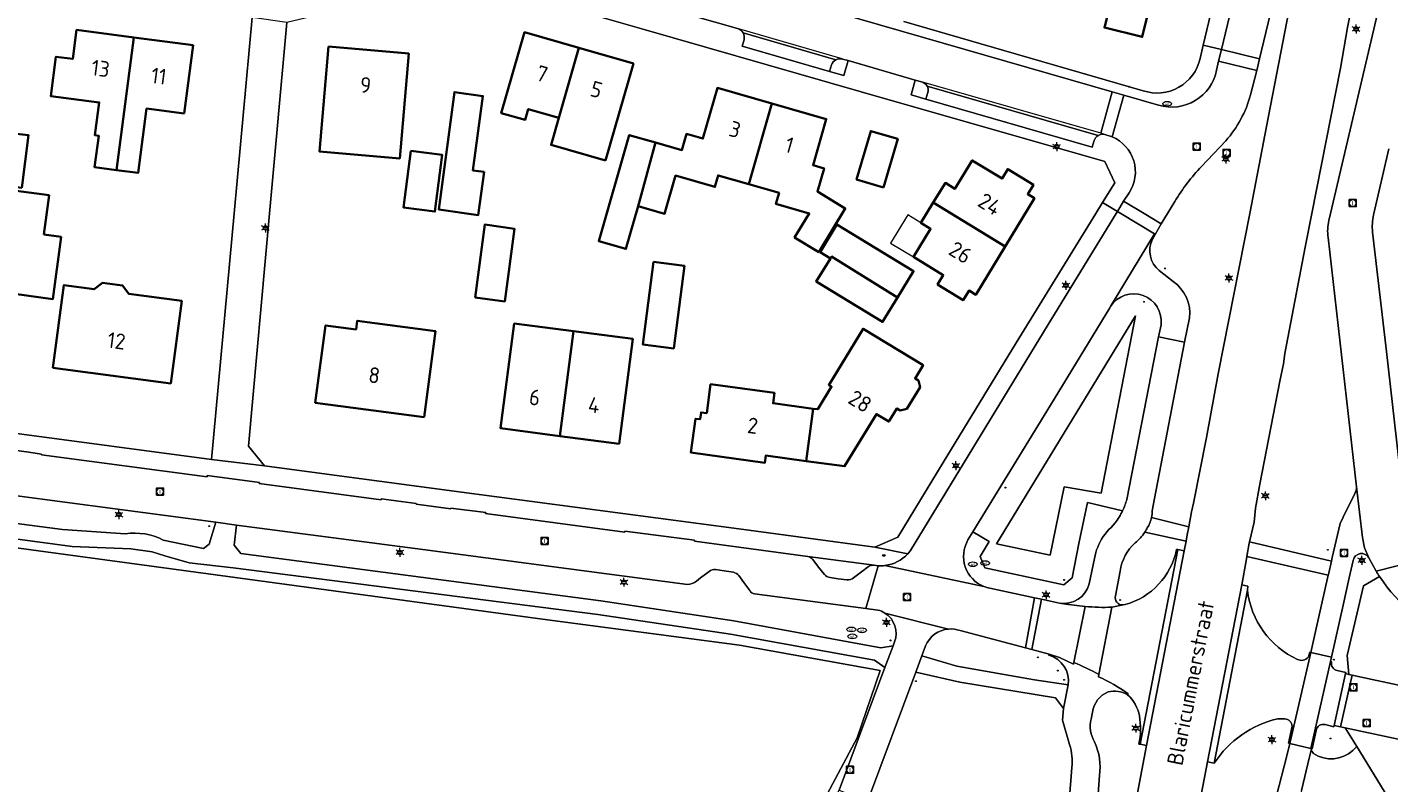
# Model space of a CAD drawing. Header units: metres. Extents: x 140853 to 145288, y 474558 to 480269.
# Tile 319 of 428: x 144787 to 144942, y 477935 to 478021. Entities that reach past the tile are written whole.
import ezdxf
from ezdxf.enums import TextEntityAlignment as Align

# ---------------------------------------------------------------- set-up
doc = ezdxf.new("R2010")
doc.units = ezdxf.units.M
doc.header["$MEASUREMENT"] = 0
for name, color, linetype, lineweight in [('B-WE-GR-BEPLANTING_CULTUUR_HEESTERS-G', 90, 'Continuous', 18), ('B-WE-GR-BEPLANTING_CULTUUR_VASTE PLANTENVAK-G', 90, 'Continuous', 18), ('B-WE-GR-BOS_NAALD-G', 40, 'Continuous', 13), ('B-WE-GR-BOUWLAND-G', 80, 'Continuous', 13), ('B-WE-GR-GRAS_KRUIDENRIJK-G', 80, 'Continuous', 18), ('B-WE-GR-GROENVOORZIENING-G', 80, 'Continuous', 18), ('B-WE-KL-ET_LS_OV_LICHTMAST-S', 190, 'Continuous', 18), ('B-WE-KL-WATER_BRANDLEIDING_PUT-S', 150, 'Continuous', 18), ('B-WE-KL-WATER_PUT-S', 170, 'Continuous', 18), ('B-WE-OG-BEBOUWING-G', 7, 'Continuous', 35), ('B-WE-OG-BEBOUWING_BIJGEBOUW-G', 7, 'Continuous', 18), ('B-WE-OG-BEBOUWING_HUISNUMMER-T18', 10, 'Continuous', 18), ('B-WE-OG-BEBOUWING_STRAATNAAM-T18', 10, 'Continuous', 18), ('B-WE-OG-TERREIN_ERF-G', 7, 'Continuous', 18), ('B-WE-RI-GWA_RIOOLPUT-S', 30, 'Continuous', 18), ('B-WE-VH-GOOT-G', 170, 'Continuous', 18), ('B-WE-VH-ONVERHARD-G', 252, 'Continuous', 18), ('B-WE-VH-VERHARDING_ASFALT-G', 252, 'Continuous', 18), ('B-WE-VH-VERHARDING_BEDRIJFSVLOERPLAAT-G', 252, 'Continuous', 18), ('B-WE-VH-VERHARDING_BETONSTRAATSTEEN-G', 252, 'Continuous', 18), ('B-WE-VH-VERHARDING_HALFVERHARDING-G', 252, 'Continuous', 18), ('B-WE-VH-VERHARDING_TEGEL-G', 252, 'Continuous', 18), ('X-XX-XX-ALGEMEEN-S', 7, 'Continuous', 18)]:
    doc.layers.add(name, color=color, linetype=linetype, lineweight=lineweight)
doc.styles.add('NLCS-ISO', font='txt')

# ---------------------------------------------------------------- blocks, each defined once
blk = doc.blocks.new('SIE-WEG_AFVALBAK_TYPE_01')
for radius in [0.25, 0.156]:
    blk.add_circle((0, 0), radius)
blk = doc.blocks.new('B-SIE-WEG_LICHTMAST-SO')
at = {"ltscale": 0.1}
for p, q in [((-1.1, 0.63), (-2.19, 1.27)), ((0, 1.27), (0, 2.53)), ((1.1, 0.63), (2.19, 1.27)), ((-1.1, -0.63), (-2.19, -1.27)), ((0, -1.27), (0, -2.53)), ((1.1, -0.63), (2.19, -1.27))]:
    blk.add_line(p, q, dxfattribs=at)
at = {"flags": 128}
for points in [[(-1.16, 0.5), (1.16, 0.5)], [(-1.16, -0.5), (1.16, -0.5)]]:
    blk.add_lwpolyline(points, dxfattribs=at)
at = {"ltscale": 0.1}
blk.add_circle((0, 0), 1.27, dxfattribs=at)
at = {"style": 'NLCS-ISO'}
blk.add_attdef('TYPE', text='', height=1.8, dxfattribs=at).set_placement((0, 2.53), align=Align.BOTTOM_CENTER)
blk = doc.blocks.new('SRI-PUT_INSPECTIE-SO')
at = {"lineweight": -3, "flags": 128}
blk.add_lwpolyline([(-2, -2), (2, -2), (2, 2), (-2, 2)], close=True, dxfattribs=at)
at = {"lineweight": -3, "ltscale": 1.5}
blk.add_circle((0, 0), 2, dxfattribs=at)
at = {"ltscale": 0.1, "style": 'NLCS-ISO'}
blk.add_text('I', height=2.5, dxfattribs=at).set_placement((0, -0.01), align=Align.MIDDLE_CENTER)
blk = doc.blocks.new('SKL-WATERLEIDINGPUT-SO')
at = {"color": 0, "linetype": 'ByBlock', "lineweight": 18}
blk.add_ellipse((0, 0), major_axis=(2.5, 0), ratio=0.54, dxfattribs=at)
at = {"color": 0, "linetype": 'ByBlock', "lineweight": 18, "style": 'NLCS-ISO'}
blk.add_text('wl', height=1.8, dxfattribs=at).set_placement((0, 0), align=Align.MIDDLE_CENTER)
blk = doc.blocks.new('SIE-WEG_STRAATPOT_BRANDKRAAN-SO')
blk.add_ellipse((0, 0), major_axis=(-0.729, 0), ratio=0.685994)
at = {"style": 'NLCS-ISO'}
blk.add_text('BR', height=0.4, dxfattribs=at).set_placement((-0.3, -0.15))

msp = doc.modelspace()

# ---------------------------------------------------------------- linework, layer by layer
at = {"layer": 'B-WE-GR-BEPLANTING_CULTUUR_HEESTERS-G', "ltscale": 0.2, "flags": 128}
for points in [[(144915.51, 477985.944), (144915.785, 477987.323), (144915.785, 477987.323, 0.7950511), (144910.033, 477989.418), (144910.033, 477989.418), (144909.933, 477989.253), (144903.177, 477978.164), (144894.325, 477963.702), (144896.206, 477962.594), (144895.159, 477960.909), (144895.71, 477959.591), (144904.718, 477957.672), (144905.639, 477958.451), (144906.421, 477962.364), (144907.421, 477967.055), (144911.401, 477966.106), (144911.401, 477966.106, 0.0423581), (144911.89, 477967.407), (144911.89, 477967.407), (144915.51, 477985.944)], [(144883.093, 477959.901), (144875.509, 477960.908), (144875.509, 477960.908, -0.1974298), (144876.104, 477960.554), (144876.104, 477960.554), (144876.756, 477959.686), (144877.415, 477958.859), (144877.415, 477958.859, 0.1942103), (144878.066, 477958.487), (144878.066, 477958.487), (144878.999, 477958.359), (144879.979, 477958.237), (144879.979, 477958.237, 0.1922168), (144880.734, 477958.448), (144880.734, 477958.448), (144881.657, 477959.154), (144882.457, 477959.755), (144882.457, 477959.755, -0.1479433), (144883.093, 477959.901)]]:
    msp.add_lwpolyline(points, format="xyb", close=True, dxfattribs=at)
for points in [[(144912.871, 477988.32), (144897.029, 477962.353), (144903.137, 477961.042), (144904.736, 477968.846), (144908.956, 477968.102), (144912.871, 477988.32)], [(144912.871, 477988.32), (144908.956, 477968.102), (144904.736, 477968.846), (144903.137, 477961.042), (144897.029, 477962.353), (144912.871, 477988.32)]]:
    msp.add_lwpolyline(points, close=True, dxfattribs=at)
at = {"layer": 'B-WE-GR-BEPLANTING_CULTUUR_VASTE PLANTENVAK-G', "ltscale": 0.2, "flags": 128}
msp.add_lwpolyline([(144936.777, 477941.368), (144936.244, 477941.476), (144935.51, 477941.626), (144935.479, 477941.486), (144934.481, 477941.732), (144934.481, 477941.732, 0.4360501), (144933.463, 477941.062), (144933.463, 477941.062), (144933.004, 477938.975), (144932.937, 477938.993), (144932.895, 477938.807), (144933.169, 477938.434), (144933.169, 477938.434, 0.3443092), (144937.665, 477938.782), (144937.665, 477938.782), (144938.088, 477939.231), (144936.777, 477941.368)], format="xyb", close=True, dxfattribs=at)
at = {"layer": 'B-WE-GR-BOS_NAALD-G', "ltscale": 0.2, "flags": 128}
msp.add_lwpolyline([(144873.18, 477916.409), (144873.987, 477916.298), (144902.866, 477910.732), (144903.551, 477910.6), (144903.615, 477910.923), (144905.608, 477936.847), (144905.608, 477936.847, 0.1207264), (144905.352, 477939.448), (144905.352, 477939.448), (144904.572, 477942.226), (144904.687, 477943.565), (144903.75, 477944.779), (144892.846, 477946.585), (144887.844, 477947.724), (144882.319, 477932.948), (144874.353, 477918.445), (144873.18, 477916.409)], format="xyb", close=True, dxfattribs=at)
at = {"layer": 'B-WE-GR-BOUWLAND-G', "ltscale": 0.2, "flags": 128}
msp.add_lwpolyline([(144821.912, 477832.201), (144836.412, 477856.992), (144845.495, 477873.465), (144846.978, 477876.256), (144875.274, 477929.167), (144881.148, 477940.234), (144883.761, 477947.898), (144867.718, 477950.78), (144845.295, 477953.757), (144750.508, 477966.589), (144750.05, 477965.968), (144747.93, 477910.006), (144665.459, 477909.191), (144665.327, 477887.495), (144664.93, 477882.204), (144663.607, 477871.885), (144662.681, 477862.889), (144660.779, 477837.274)], dxfattribs=at)
at = {"layer": 'B-WE-GR-GRAS_KRUIDENRIJK-G', "ltscale": 0.2, "flags": 128}
for points in [[(144940.841, 478040.468), (144937.024, 478021.209), (144936.241, 478016.558), (144932.974, 478000), (144932.216, 477996.161), (144929.913, 477984.061), (144929.748, 477982.861), (144929.323, 477980.878), (144927.034, 477969.129), (144926.56, 477966.416), (144926.392, 477964.81), (144925.874, 477962.558), (144935.216, 477960.355), (144935.312, 477960.771), (144936.203, 477964.653), (144936.544, 477965.39), (144937.876, 477968.083), (144937.876, 477968.083, 0.1376153), (144938.066, 477968.853), (144938.066, 477968.853), (144934.838, 477997.255), (144934.838, 477997.255, -0.1031833), (144934.928, 477999.213), (144934.928, 477999.213), (144935.113, 478000), (144943.17, 478034.325)], [(144931.375, 478035.837), (144927.022, 478017.651), (144926.708, 478016.315), (144925.996, 478013.52), (144925.996, 478013.52, -0.1109567), (144923.173, 478008.298), (144923.173, 478008.298), (144920.405, 478005.362), (144920.405, 478005.362, 0.0563108), (144917.366, 478001.39), (144917.366, 478001.39), (144916.518, 478000), (144915.799, 477998.821), (144915.133, 477997.628), (144914.808, 477997.066), (144914.808, 477997.066, 0.3466718), (144915.581, 477993.492), (144915.581, 477993.492), (144917.171, 477992.241), (144917.171, 477992.241, -0.2797484), (144919.033, 477988.103), (144919.033, 477988.103), (144918.478, 477985.319), (144915.046, 477967.511), (144914.787, 477966.092), (144914.787, 477966.092, -0.054957), (144914.703, 477965.327), (144914.703, 477965.327), (144918.94, 477964.263), (144919.262, 477965.994), (144919.475, 477966.991), (144920.951, 477974.472), (144922.302, 477981.71), (144925.893, 478000), (144927.792, 478009.917), (144930.572, 478024.261)], [(144912.91, 477932.941), (144914.141, 477939.334), (144913.41, 477939.483), (144913.269, 477939.508), (144913.269, 477939.508, 0.09493), (144913.314, 477942.721), (144913.314, 477942.721, 0.1775777), (144911.956, 477945.142), (144911.956, 477945.142, 0.2052112), (144909.753, 477945.456), (144909.753, 477945.456, 0.2698188), (144907.975, 477943.15), (144907.975, 477943.15), (144907.818, 477942.37), (144907.818, 477942.37, 0.1916719), (144908.203, 477939.756), (144908.203, 477939.756, -0.147689), (144908.766, 477935.917), (144908.766, 477935.917), (144907.543, 477919.054)], [(144928.991, 477933.747), (144930.084, 477938.026), (144930.467, 477939.582), (144930.304, 477939.604), (144930.742, 477941.546), (144930.742, 477941.546, 0.364594), (144929.883, 477942.393), (144929.883, 477942.393, 0.0128967), (144929.103, 477942.405), (144929.103, 477942.405, 0.1902156), (144921.839, 477937.335), (144921.839, 477937.335), (144921.093, 477937.48), (144920.366, 477933.717)]]:
    msp.add_lwpolyline(points, format="xyb", dxfattribs=at)
for points in [[(144802.035, 477962.771), (144806.63, 477961.793), (144807.285, 477962.294), (144808.059, 477964.825), (144785.095, 477967.857), (144773.023, 477969.477), (144753.39, 477972.151), (144739.109, 477974.047), (144739.109, 477974.047, 0.3798825), (144740.042, 477972.704), (144740.042, 477972.704), (144746.047, 477970.354), (144746.047, 477970.354, 0.0680134), (144750.283, 477969.272), (144750.283, 477969.272), (144790.561, 477963.991), (144797.736, 477963.482), (144797.736, 477963.482, -0.1593285), (144802.035, 477962.771)], [(144810.409, 477964.479), (144810.121, 477962.176), (144810.886, 477961.236), (144851.915, 477955.855), (144867.09, 477953.581), (144883.863, 477950.503), (144885.252, 477950.726), (144885.412, 477951.156), (144885.412, 477951.156, 0.3573577), (144884.305, 477954.45), (144884.305, 477954.45, 0.0792091), (144883.508, 477954.787), (144883.508, 477954.787), (144882.14, 477954.971), (144869.462, 477956.65), (144869.462, 477956.65, -0.2240139), (144868.903, 477957.019), (144868.903, 477957.019), (144868.238, 477957.918), (144867.663, 477958.716), (144867.663, 477958.716, 0.1976532), (144867.041, 477959.101), (144867.041, 477959.101), (144865.989, 477959.267), (144865.001, 477959.398), (144865.001, 477959.398, 0.1988076), (144864.261, 477959.199), (144864.261, 477959.199), (144863.308, 477958.468), (144862.825, 477958.088), (144862.825, 477958.088, -0.1458278), (144861.811, 477957.688), (144861.811, 477957.688), (144831.63, 477961.682), (144810.409, 477964.479)], [(144917.701, 477961.692), (144918.43, 477961.563), (144918.633, 477962.63), (144913.943, 477963.677), (144913.943, 477963.677, -0.0871302), (144912.832, 477962.449), (144912.832, 477962.449, 0.1848882), (144911.138, 477959.226), (144911.138, 477959.226), (144910.591, 477956.425), (144910.591, 477956.425, 0.5075667), (144911.454, 477955.371), (144911.454, 477955.371), (144911.688, 477955.417), (144911.688, 477955.417, 0.2837478), (144917.557, 477961.703), (144917.557, 477961.703), (144917.701, 477961.692)], [(144924.982, 477957.656), (144925.694, 477957.517), (144925.638, 477957.044), (144925.638, 477957.044, 0.2595234), (144931.343, 477949.163), (144931.343, 477949.163), (144931.652, 477949.068), (144931.652, 477949.068, 0.4213711), (144932.676, 477949.745), (144932.676, 477949.745), (144932.735, 477949.987), (144932.86, 477949.956), (144933.401, 477952.335), (144934.847, 477958.755), (144925.575, 477960.899), (144925.49, 477960.413), (144924.982, 477957.656)], [(144983.942, 477937.43, 0.907095), (144984.598, 477939.443), (144984.598, 477939.443), (144949.661, 477951.56), (144949.661, 477951.56, -0.1604799), (144940.684, 477958.635), (144940.684, 477958.635), (144938.864, 477957.572), (144937.009, 477949.596), (144937.209, 477947.446), (144937.556, 477947.362), (144939.838, 477946.877), (144956.815, 477943.277), (144983.942, 477937.43)], [(144888.941, 477950.713), (144888.538, 477949.577), (144892.504, 477948.39), (144901.376, 477946.849), (144905.217, 477946.253), (144905.217, 477946.253, 0.3695899), (144903.016, 477949.655), (144903.016, 477949.655), (144903.042, 477949.779), (144901.057, 477950.279), (144900.32, 477950.485), (144892.891, 477952.459), (144892.891, 477952.459, 0.1083738), (144891.552, 477952.626), (144891.552, 477952.626, 0.2767739), (144888.941, 477950.713)], [(144929.124, 477914.988), (144930.376, 477918.834), (144931.921, 477921.973), (144935.013, 477926.755), (144937.001, 477925.201), (144942.323, 477924.097), (144942.261, 477928.832), (144941.916, 477932.542), (144941.639, 477933.441), (144938.088, 477939.231), (144937.665, 477938.782), (144937.665, 477938.782, -0.3443092), (144933.169, 477938.434), (144933.169, 477938.434), (144932.895, 477938.807), (144932.728, 477938.075), (144931.803, 477934.202), (144931.803, 477934.202, -0.0849143), (144928.858, 477926.418), (144928.858, 477926.418, 0.0762638), (144924.929, 477916.915), (144924.929, 477916.915), (144929.124, 477914.988)]]:
    msp.add_lwpolyline(points, format="xyb", close=True, dxfattribs=at)
msp.add_lwpolyline([(144750.508, 477966.589), (144845.295, 477953.757), (144867.718, 477950.78), (144883.761, 477947.898), (144881.148, 477940.234), (144875.274, 477929.167), (144846.978, 477876.256), (144845.495, 477873.465), (144855.318, 477891.28), (144872.664, 477922.499), (144873.182, 477923.334), (144879.104, 477934.263), (144884.321, 477948.23), (144883.14, 477949.083), (144866.71, 477952.028), (144851.594, 477954.267), (144810.009, 477959.607), (144805.008, 477960.191), (144802.216, 477960.983), (144800.799, 477961.418), (144798.346, 477961.76), (144791.672, 477962.05), (144748.684, 477967.796)], dxfattribs=at)
at = {"layer": 'B-WE-GR-GROENVOORZIENING-G', "ltscale": 0.2, "flags": 128}
for points in [[(144878.014, 478016.209), (144879.612, 478015.738), (144880.111, 478017.433), (144879.493, 478017.611), (144879.452, 478017.623), (144879.452, 478017.623, 0.1941562), (144878.71, 478017.533), (144878.71, 478017.533, 0.1951362), (144878.233, 478016.944), (144878.233, 478016.944), (144878.014, 478016.209)], [(144889.145, 478014.533, 0.1832391), (144888.488, 478015.034), (144888.488, 478015.034), (144887.779, 478015.222), (144887.312, 478013.529), (144888.987, 478013.05), (144889.213, 478013.782), (144889.213, 478013.782, 0.1996642), (144889.145, 478014.533)]]:
    msp.add_lwpolyline(points, format="xyb", close=True, dxfattribs=at)
at = {"layer": 'B-WE-OG-BEBOUWING-G', "ltscale": 0.2, "flags": 128}
for points in [[(144908.477, 478030.916), (144899.941, 478032.993), (144897.886, 478025.838), (144900.796, 478025.004), (144901.986, 478029.157), (144907.685, 478027.743), (144906.601, 478023.323), (144909.677, 478022.558), (144909.339, 478021.199), (144913.644, 478020.129), (144915.833, 478029.127), (144908.477, 478030.916)], [(144798.695, 478020.078), (144792.178, 478020.932), (144791.744, 478017.621), (144789.821, 478017.873), (144789.233, 478013.391), (144794.75, 478012.668), (144794.259, 478008.92), (144794.701, 478008.862), (144794.232, 478005.281), (144796.708, 478004.956), (144798.695, 478020.078)], [(144849.442, 478018.877), (144843.243, 478020.666), (144840.578, 478011.448), (144843.287, 478010.665), (144843.648, 478011.914), (144847.149, 478010.907), (144849.442, 478018.877)], [(144804.433, 478011.399), (144805.455, 478019.192), (144798.695, 478020.078), (144796.708, 478004.956), (144799.189, 478004.631), (144800.15, 478011.96), (144804.433, 478011.399)], [(144820.886, 478019.031), (144819.849, 478007.076), (144829.005, 478006.281), (144830.041, 478018.237), (144820.886, 478019.031)], [(144852.448, 478006.029), (144855.64, 478017.088), (144849.442, 478018.877), (144847.149, 478010.907), (144846.257, 478007.816), (144852.448, 478006.029)], [(144871.43, 478012.544), (144865.227, 478014.324), (144863.569, 478008.547), (144861.704, 478009.083), (144861.172, 478007.229), (144858.168, 478008.091), (144856.196, 478000.838), (144859.195, 477999.978), (144860.444, 478004.332), (144864.933, 478003.044), (144865.305, 478004.341), (144868.788, 478003.342), (144871.43, 478012.544)], [(144838.643, 478004.74), (144837.356, 478004.921), (144838.491, 478013.389), (144835.244, 478013.842), (144833.457, 478000.465), (144837.953, 477999.833), (144838.643, 478004.74)], [(144871.43, 478012.544), (144868.788, 478003.342), (144872.243, 478002.351), (144871.886, 478001.1), (144875.68, 478000.018), (144874.012, 477997.274), (144876.763, 477995.602), (144879.792, 478000.583), (144876.617, 478002.513), (144877.373, 478005.148), (144876.123, 478005.506), (144877.632, 478010.764), (144871.43, 478012.544)], [(144785.928, 478002.936), (144786.682, 478008.939), (144783.589, 478009.271), (144782.842, 478003.324), (144785.928, 478002.936)], [(144884.157, 478002.982), (144885.779, 478008.509), (144882.696, 478009.409), (144881.074, 478003.882), (144884.157, 478002.982)], [(144858.168, 478008.091), (144855.165, 478008.953), (144851.693, 477996.862), (144854.798, 477995.97), (144856.196, 478000.838), (144858.168, 478008.091)], [(144830.275, 478007.145), (144829.44, 478000.679), (144833.011, 478000.218), (144833.845, 478006.684), (144830.275, 478007.145)], [(144898.01, 477996.239), (144901.35, 478001.739), (144900.592, 478002.201), (144901.248, 478003.277), (144898.32, 478005.063), (144897.664, 478003.987), (144894.266, 478006.059), (144892.298, 478002.832), (144891.203, 478003.493), (144889.83, 478001.253), (144898.01, 477996.239)], [(144788.433, 477997.601), (144789.032, 478002.081), (144785.275, 478002.584), (144783.729, 477991.017), (144789.467, 477990.249), (144790.414, 477997.336), (144788.433, 477997.601)], [(144887.566, 477995.052), (144890.968, 477992.987), (144890.315, 477991.91), (144893.247, 477990.13), (144893.901, 477991.207), (144894.67, 477990.74), (144898.01, 477996.239), (144889.83, 478001.253), (144888.409, 477998.934), (144889.526, 477998.249), (144887.566, 477995.052)], [(144837.601, 477990.433), (144840.978, 477989.984), (144842.078, 477998.261), (144838.706, 477998.746), (144837.601, 477990.433)], [(144878.103, 477994.887), (144878.226, 477995.086), (144885.756, 477990.438), (144887.573, 477993.426), (144878.832, 477998.741), (144876.924, 477995.604), (144878.103, 477994.887)], [(144857.943, 477994.494), (144856.713, 477985.074), (144860.233, 477984.614), (144861.463, 477994.034), (144857.943, 477994.494)], [(144885.756, 477990.438), (144878.226, 477995.086), (144878.103, 477994.887), (144876.493, 477992.239), (144884.055, 477987.641), (144885.756, 477990.438)], [(144789.479, 477982.419), (144802.909, 477980.623), (144804.168, 477990.039), (144798.142, 477990.845), (144797.413, 477991.81), (144795.124, 477992.116), (144794.167, 477991.376), (144790.738, 477991.835), (144789.479, 477982.419)], [(144831.785, 477976.779), (144833.083, 477986.594), (144824.161, 477987.774), (144824.031, 477986.793), (144820.551, 477987.253), (144819.383, 477978.42), (144831.785, 477976.779)], [(144847.258, 477974.632), (144848.821, 477986.58), (144842.069, 477987.463), (144840.506, 477975.515), (144847.258, 477974.632)], [(144847.258, 477974.632), (144854.011, 477973.749), (144855.574, 477985.697), (144848.821, 477986.58), (144847.258, 477974.632)], [(144876.135, 477977.751), (144875.332, 477971.786), (144879.719, 477971.196), (144883.346, 477977.135), (144884.757, 477976.278), (144885.676, 477977.791), (144886.052, 477977.562), (144886.808, 477977.747), (144888.312, 477980.222), (144888.127, 477980.978), (144887.751, 477981.206), (144888.66, 477982.702), (144881.823, 477986.856), (144877.929, 477980.446), (144878.228, 477980.264), (144876.663, 477977.679), (144876.135, 477977.751)], [(144876.135, 477977.751), (144871.561, 477978.377), (144871.721, 477979.547), (144864.449, 477980.542), (144863.997, 477977.243), (144863.353, 477977.331), (144863.244, 477976.538), (144862.729, 477976.609), (144862.2, 477972.745), (144870.627, 477971.591), (144870.737, 477972.404), (144875.332, 477971.786), (144876.135, 477977.751)]]:
    msp.add_lwpolyline(points, close=True, dxfattribs=at)
at = {"layer": 'B-WE-OG-BEBOUWING_BIJGEBOUW-G', "ltscale": 0.2, "flags": 128}
msp.add_lwpolyline([(144887.566, 477995.052), (144889.526, 477998.249), (144888.409, 477998.934), (144886.934, 477999.838), (144884.967, 477996.629), (144887.566, 477995.052)], close=True, dxfattribs=at)
at = {"layer": 'B-WE-OG-TERREIN_ERF-G', "ltscale": 0.2, "flags": 128}
for points in [[(144915.833, 478029.127), (144913.644, 478020.129), (144909.339, 478021.199), (144909.677, 478022.558), (144906.601, 478023.323), (144907.685, 478027.743), (144901.986, 478029.157), (144900.796, 478025.004), (144897.886, 478025.838), (144899.941, 478032.993), (144908.477, 478030.916), (144910.098, 478037.582), (144907.242, 478038.277), (144907.965, 478041.25), (144914.864, 478039.572), (144914.174, 478036.735), (144917.487, 478035.929), (144915.833, 478029.127)], [(144810.126, 478000), (144812.182, 478022.36), (144785.899, 478025.849), (144759.191, 478029.367), (144705.423, 478036.585), (144683.113, 478039.665), (144680.424, 478037.913), (144676.975, 478014.006), (144674.921, 478000), (144673.741, 477991.959), (144673.726, 477991.856), (144675.538, 477989.601), (144700.711, 477986.24), (144730.927, 477982.187), (144758.016, 477978.59), (144784.805, 477975.006), (144807.549, 477971.966), (144810.126, 478000)], [(144856.618, 478021.05), (144836.937, 478026.71), (144816.129, 478021.8), (144814.161, 478000), (144811.767, 477973.482), (144813.583, 477971.221), (144835.491, 477968.325), (144867.677, 477964.045), (144883.174, 477961.971), (144885.803, 477963.103), (144890.946, 477971.607), (144899.257, 477985.253), (144908.349, 478000), (144909.133, 478001.272), (144910.516, 478003.515), (144909.399, 478005.917), (144881.6, 478013.871), (144856.618, 478021.05)], [(144789.233, 478013.391), (144789.821, 478017.873), (144791.744, 478017.621), (144792.178, 478020.932), (144798.695, 478020.078), (144805.455, 478019.192), (144804.433, 478011.399), (144800.15, 478011.96), (144799.189, 478004.631), (144796.708, 478004.956), (144794.232, 478005.281), (144794.701, 478008.862), (144794.259, 478008.92), (144794.75, 478012.668), (144789.233, 478013.391)], [(144847.149, 478010.907), (144843.648, 478011.914), (144843.287, 478010.665), (144840.578, 478011.448), (144843.243, 478020.666), (144849.442, 478018.877), (144855.64, 478017.088), (144852.448, 478006.029), (144846.257, 478007.816), (144847.149, 478010.907)], [(144820.886, 478019.031), (144830.041, 478018.237), (144829.005, 478006.281), (144819.849, 478007.076), (144820.886, 478019.031)], [(144858.168, 478008.091), (144861.172, 478007.229), (144861.704, 478009.083), (144863.569, 478008.547), (144865.227, 478014.324), (144871.43, 478012.544), (144877.632, 478010.764), (144876.123, 478005.506), (144877.373, 478005.148), (144876.617, 478002.513), (144879.792, 478000.583), (144876.763, 477995.602), (144874.012, 477997.274), (144875.68, 478000.018), (144871.886, 478001.1), (144872.243, 478002.351), (144868.788, 478003.342), (144865.305, 478004.341), (144864.933, 478003.044), (144860.444, 478004.332), (144859.195, 477999.978), (144856.196, 478000.838), (144854.798, 477995.97), (144851.693, 477996.862), (144855.165, 478008.953), (144858.168, 478008.091)], [(144838.643, 478004.74), (144837.953, 477999.833), (144833.457, 478000.465), (144835.244, 478013.842), (144838.491, 478013.389), (144837.356, 478004.921), (144838.643, 478004.74)], [(144785.928, 478002.936), (144782.842, 478003.324), (144783.589, 478009.271), (144786.682, 478008.939), (144785.928, 478002.936)], [(144884.157, 478002.982), (144881.074, 478003.882), (144882.696, 478009.409), (144885.779, 478008.509), (144884.157, 478002.982)], [(144830.275, 478007.145), (144833.845, 478006.684), (144833.011, 478000.218), (144829.44, 478000.679), (144830.275, 478007.145)], [(144889.83, 478001.253), (144891.203, 478003.493), (144892.298, 478002.832), (144894.266, 478006.059), (144897.664, 478003.987), (144898.32, 478005.063), (144901.248, 478003.277), (144900.592, 478002.201), (144901.35, 478001.739), (144898.01, 477996.239), (144894.67, 477990.74), (144893.901, 477991.207), (144893.247, 477990.13), (144890.315, 477991.91), (144890.968, 477992.987), (144887.566, 477995.052), (144889.526, 477998.249), (144888.409, 477998.934), (144889.83, 478001.253)], [(144788.433, 477997.601), (144790.414, 477997.336), (144789.467, 477990.249), (144783.729, 477991.017), (144785.275, 478002.584), (144789.032, 478002.081), (144788.433, 477997.601)], [(144837.601, 477990.433), (144838.706, 477998.746), (144842.078, 477998.261), (144840.978, 477989.984), (144837.601, 477990.433)], [(144878.103, 477994.887), (144876.924, 477995.604), (144878.832, 477998.741), (144887.573, 477993.426), (144885.756, 477990.438), (144884.055, 477987.641), (144876.493, 477992.239), (144878.103, 477994.887)], [(144857.943, 477994.494), (144861.463, 477994.034), (144860.233, 477984.614), (144856.713, 477985.074), (144857.943, 477994.494)], [(144789.479, 477982.419), (144790.738, 477991.835), (144794.167, 477991.376), (144795.124, 477992.116), (144797.413, 477991.81), (144798.142, 477990.845), (144804.168, 477990.039), (144802.909, 477980.623), (144789.479, 477982.419)], [(144831.785, 477976.779), (144819.383, 477978.42), (144820.551, 477987.253), (144824.031, 477986.793), (144824.161, 477987.774), (144833.083, 477986.594), (144831.785, 477976.779)], [(144848.821, 477986.58), (144855.574, 477985.697), (144854.011, 477973.749), (144847.258, 477974.632), (144840.506, 477975.515), (144842.069, 477987.463), (144848.821, 477986.58)], [(144875.332, 477971.786), (144870.737, 477972.404), (144870.627, 477971.591), (144862.2, 477972.745), (144862.729, 477976.609), (144863.244, 477976.538), (144863.353, 477977.331), (144863.997, 477977.243), (144864.449, 477980.542), (144871.721, 477979.547), (144871.561, 477978.377), (144876.135, 477977.751), (144876.663, 477977.679), (144878.228, 477980.264), (144877.929, 477980.446), (144881.823, 477986.856), (144888.66, 477982.702), (144887.751, 477981.206), (144888.127, 477980.978), (144888.312, 477980.222), (144886.808, 477977.747), (144886.052, 477977.562), (144885.676, 477977.791), (144884.757, 477976.278), (144883.346, 477977.135), (144879.719, 477971.196), (144875.332, 477971.786)]]:
    msp.add_lwpolyline(points, close=True, dxfattribs=at)
msp.add_lwpolyline([(144886.453, 478021.89), (144897.864, 478018.575), (144913.737, 478014.002), (144913.737, 478014.002, 0.446029), (144920.241, 478017.679), (144920.241, 478017.679), (144920.606, 478019.213), (144924.886, 478037.181)], format="xyb", dxfattribs=at)
at = {"layer": 'B-WE-VH-GOOT-G', "ltscale": 0.2, "flags": 128}
for points in [[(144879.452, 478017.623), (144867.523, 478021.086)], [(144908.908, 478009.151), (144888.488, 478015.034)]]:
    msp.add_lwpolyline(points, dxfattribs=at)
at = {"layer": 'B-WE-VH-ONVERHARD-G', "ltscale": 0.2, "flags": 128}
msp.add_lwpolyline([(144905.217, 477946.253), (144901.376, 477946.849), (144892.504, 477948.39), (144888.538, 477949.577), (144887.844, 477947.724), (144892.846, 477946.585), (144903.75, 477944.779), (144904.687, 477943.565), (144905.217, 477946.253)], close=True, dxfattribs=at)
at = {"layer": 'B-WE-VH-VERHARDING_ASFALT-G', "ltscale": 0.2, "flags": 128}
for points in [[(144920.366, 477933.717), (144921.093, 477937.48), (144924.982, 477957.656), (144925.49, 477960.413), (144925.575, 477960.899), (144925.838, 477962.402), (144925.874, 477962.558), (144926.392, 477964.81), (144926.56, 477966.416), (144927.034, 477969.129), (144929.323, 477980.878), (144929.748, 477982.861), (144929.913, 477984.061), (144932.216, 477996.161), (144932.974, 478000), (144936.241, 478016.558), (144937.024, 478021.209), (144940.841, 478040.468)], [(144930.572, 478024.261), (144927.792, 478009.917), (144925.893, 478000), (144922.302, 477981.71), (144920.951, 477974.472), (144919.475, 477966.991), (144919.262, 477965.994), (144918.94, 477964.263), (144918.776, 477963.382), (144918.633, 477962.63), (144918.43, 477961.563), (144914.141, 477939.334), (144912.91, 477932.941)], [(144931.803, 477934.202), (144932.728, 477938.075), (144932.895, 477938.807), (144932.937, 477938.993), (144932.87, 477939.012), (144930.467, 477939.582), (144930.084, 477938.026), (144928.991, 477933.747)]]:
    msp.add_lwpolyline(points, dxfattribs=at)
for points in [[(144908.21, 477960.684), (144907.604, 477957.767), (144907.604, 477957.767, -0.3880328), (144904.209, 477955.596), (144904.209, 477955.596), (144904.931, 477955.448), (144907.128, 477955.214), (144907.128, 477955.214, 0.0372134), (144910.191, 477955.12), (144910.191, 477955.12), (144911.454, 477955.371), (144911.454, 477955.371, -0.5075667), (144910.591, 477956.425), (144910.591, 477956.425), (144911.138, 477959.226), (144911.138, 477959.226, -0.1848882), (144912.832, 477962.449), (144912.832, 477962.449, 0.0871302), (144913.943, 477963.677), (144913.943, 477963.677, 0.02731), (144914.217, 477964.18), (144914.217, 477964.18, 0.089837), (144914.703, 477965.327), (144914.703, 477965.327, 0.054957), (144914.787, 477966.092), (144914.787, 477966.092), (144915.046, 477967.511), (144918.478, 477985.319), (144915.51, 477985.944), (144911.89, 477967.407), (144911.89, 477967.407, -0.0423581), (144911.401, 477966.106), (144911.401, 477966.106, -0.0472913), (144910.567, 477964.726), (144910.567, 477964.726), (144910.088, 477964.206), (144910.088, 477964.206, 0.1113065), (144908.565, 477961.966), (144908.565, 477961.966, 0.0601984), (144908.21, 477960.684)], [(144908.712, 477947.427), (144910.191, 477955.12), (144910.191, 477955.12, -0.0372134), (144907.128, 477955.214), (144907.128, 477955.214), (144905.857, 477948.813), (144905.857, 477948.813, -0.0314285), (144908.712, 477947.427)]]:
    msp.add_lwpolyline(points, format="xyb", close=True, dxfattribs=at)
msp.add_lwpolyline([(144907.543, 477919.054), (144908.766, 477935.917), (144908.766, 477935.917, 0.147689), (144908.203, 477939.756), (144908.203, 477939.756, -0.1916719), (144907.818, 477942.37), (144907.818, 477942.37), (144907.975, 477943.15), (144907.975, 477943.15, -0.2698188), (144909.753, 477945.456), (144909.753, 477945.456, -0.2052112), (144911.956, 477945.142), (144911.956, 477945.142), (144912.024, 477945.249), (144912.024, 477945.249, 0.0495487), (144908.667, 477947.195), (144908.667, 477947.195), (144908.712, 477947.427), (144908.712, 477947.427, 0.0314285), (144905.857, 477948.813), (144905.857, 477948.813), (144905.821, 477948.634), (144904.194, 477949.379), (144903.042, 477949.779), (144903.016, 477949.655), (144903.016, 477949.655, -0.3695899), (144905.217, 477946.253), (144905.217, 477946.253), (144904.687, 477943.565), (144904.572, 477942.226), (144905.352, 477939.448), (144905.352, 477939.448, -0.1207264), (144905.608, 477936.847), (144905.608, 477936.847), (144903.615, 477910.923)], format="xyb", dxfattribs=at)
at = {"layer": 'B-WE-VH-VERHARDING_BEDRIJFSVLOERPLAAT-G', "ltscale": 0.2, "flags": 128}
for points in [[(144918.43, 477961.563), (144917.701, 477961.692), (144913.41, 477939.483), (144914.141, 477939.334), (144918.43, 477961.563)], [(144925.638, 477957.044), (144925.694, 477957.517), (144924.982, 477957.656), (144921.093, 477937.48), (144921.839, 477937.335), (144925.638, 477957.044)], [(144901.38, 477956.194), (144900.32, 477950.485), (144901.057, 477950.279), (144902.148, 477956.031), (144901.38, 477956.194)], [(144937.209, 477947.446), (144936.819, 477947.54), (144935.51, 477941.626), (144936.244, 477941.476), (144937.556, 477947.362), (144937.209, 477947.446)]]:
    msp.add_lwpolyline(points, close=True, dxfattribs=at)
at = {"layer": 'B-WE-VH-VERHARDING_BETONSTRAATSTEEN-G', "ltscale": 0.2, "flags": 128}
for points in [[(144920.606, 478019.213), (144922.676, 478018.709), (144927.002, 478036.79), (144934.52, 478089.94), (144934.566, 478090.405), (144932.44, 478090.701), (144924.886, 478037.181), (144920.606, 478019.213)], [(144807.549, 477971.966), (144813.583, 477971.221), (144811.767, 477973.482), (144814.161, 478000), (144816.129, 478021.8), (144812.182, 478022.36), (144810.126, 478000), (144807.549, 477971.966)], [(144927.022, 478017.651), (144922.676, 478018.709), (144922.35, 478017.376), (144926.708, 478016.315), (144927.022, 478017.651)], [(144910.206, 478008.755), (144911.552, 478013.505), (144910.226, 478013.884), (144908.908, 478009.151), (144909.397, 478009.006), (144910.206, 478008.755)], [(144883.174, 477961.971), (144886.914, 477961.217), (144887.221, 477961.597), (144902.94, 477987.353), (144910.681, 478000), (144910.822, 478000.231), (144909.133, 478001.272), (144908.349, 478000), (144899.257, 477985.253), (144890.946, 477971.607), (144885.803, 477963.103), (144883.174, 477961.971)], [(144915.046, 477997.674), (144915.133, 477997.628), (144915.799, 477998.821), (144913.855, 478000), (144911.519, 478001.417), (144910.822, 478000.231), (144911.204, 478000), (144915.046, 477997.674)], [(144902.148, 477956.031), (144901.057, 477950.279), (144903.042, 477949.779), (144904.194, 477949.379), (144905.821, 477948.634), (144905.857, 477948.813), (144907.128, 477955.214), (144904.931, 477955.448), (144904.209, 477955.596), (144902.148, 477956.031)], [(144932.87, 477939.012), (144935.09, 477948.927), (144935.202, 477949.418), (144932.86, 477949.956), (144930.467, 477939.582), (144932.87, 477939.012)], [(144942.323, 477924.097), (144942.419, 477916.795), (144952.434, 477895.357), (144954.548, 477890.832), (144954.369, 477890.019), (144960.196, 477889.048), (144960.204, 477889.566), (144959.838, 477891.506), (144948.338, 477915.952), (144947.415, 477920.136), (144947.695, 477927.936), (144947.811, 477930.238), (144948.31, 477931.878), (144950.75, 477935.289), (144954.378, 477937.611), (144936.777, 477941.368), (144938.088, 477939.231), (144941.639, 477933.441), (144941.916, 477932.542), (144942.261, 477928.832), (144942.323, 477924.097)]]:
    msp.add_lwpolyline(points, close=True, dxfattribs=at)
msp.add_lwpolyline([(144927.002, 478036.79), (144922.676, 478018.709), (144922.676, 478018.709), (144927.022, 478017.651), (144931.375, 478035.837)], dxfattribs=at)
for points in [[(144943.17, 478034.325), (144935.113, 478000), (144934.928, 477999.213), (144934.928, 477999.213, 0.1031833), (144934.838, 477997.255), (144934.838, 477997.255), (144938.066, 477968.853), (144938.739, 477963.05), (144938.99, 477961.896), (144939.491, 477960.73), (144940.313, 477959.219), (144944.959, 477960.404)], [(144836.937, 478026.71), (144856.618, 478021.05), (144881.6, 478013.871), (144909.399, 478005.917), (144910.516, 478003.515), (144909.133, 478001.272), (144910.822, 478000.231), (144911.519, 478001.417), (144912.135, 478002.357), (144912.135, 478002.357, 0.4706237), (144910.206, 478008.755), (144910.206, 478008.755), (144909.397, 478009.006), (144909.397, 478009.006, 0.2049671), (144908.607, 478008.896), (144908.607, 478008.896, 0.1881464), (144908.16, 478008.313), (144908.16, 478008.313), (144907.951, 478007.582), (144888.987, 478013.05), (144887.312, 478013.529), (144887.779, 478015.222), (144880.111, 478017.433), (144879.612, 478015.738), (144878.014, 478016.209), (144868.046, 478019.076), (144868.257, 478019.81), (144868.257, 478019.81, 0.192776), (144868.146, 478020.593), (144868.146, 478020.593, 0.1936349), (144867.523, 478021.086), (144867.523, 478021.086), (144857.34, 478023.993)], [(144857.34, 478023.993), (144867.523, 478021.086), (144867.523, 478021.086, -0.1936349), (144868.146, 478020.593), (144868.146, 478020.593), (144878.71, 478017.533), (144878.71, 478017.533, -0.1941562), (144879.452, 478017.623), (144879.452, 478017.623), (144879.493, 478017.611), (144880.111, 478017.433), (144887.779, 478015.222), (144888.488, 478015.034), (144888.488, 478015.034, -0.1832391), (144889.145, 478014.533), (144889.145, 478014.533), (144908.607, 478008.896), (144908.607, 478008.896, -0.2049671), (144909.397, 478009.006), (144909.397, 478009.006), (144908.908, 478009.151), (144910.226, 478013.884), (144874.205, 478024.264)], [(144874.205, 478024.264), (144910.226, 478013.884), (144911.552, 478013.505), (144915.498, 478012.369), (144915.498, 478012.369, 0.4455983), (144922.112, 478016.336), (144922.112, 478016.336), (144922.35, 478017.376), (144922.676, 478018.709), (144920.606, 478019.213), (144920.241, 478017.679), (144920.241, 478017.679, -0.446029), (144913.737, 478014.002), (144913.737, 478014.002), (144897.864, 478018.575), (144886.453, 478021.89)], [(144941.76, 478007.396), (144940.05, 478000), (144940.011, 477999.834), (144940.011, 477999.834, 0.0865212), (144939.902, 477997.881), (144939.902, 477997.881), (144941.477, 477984.282), (144943.764, 477964.137)], [(144943.764, 477964.137), (144941.477, 477984.282), (144939.902, 477997.881), (144939.902, 477997.881, -0.0865212), (144940.011, 477999.834), (144940.011, 477999.834), (144940.05, 478000), (144941.76, 478007.396)], [(144785.095, 477967.857), (144808.059, 477964.825), (144810.409, 477964.479), (144831.63, 477961.682), (144861.811, 477957.688), (144861.811, 477957.688, 0.1458278), (144862.825, 477958.088), (144862.825, 477958.088), (144863.308, 477958.468), (144864.261, 477959.199), (144864.261, 477959.199, -0.1988076), (144865.001, 477959.398), (144865.001, 477959.398), (144865.989, 477959.267), (144867.041, 477959.101), (144867.041, 477959.101, -0.1976532), (144867.663, 477958.716), (144867.663, 477958.716), (144868.238, 477957.918), (144868.903, 477957.019), (144868.903, 477957.019, 0.2240139), (144869.462, 477956.65), (144869.462, 477956.65), (144882.14, 477954.971), (144882.14, 477954.971), (144883.529, 477959.85), (144883.093, 477959.901), (144883.093, 477959.901, 0.1479433), (144882.457, 477959.755), (144882.457, 477959.755), (144881.657, 477959.154), (144880.734, 477958.448), (144880.734, 477958.448, -0.1922168), (144879.979, 477958.237), (144879.979, 477958.237), (144878.999, 477958.359), (144878.066, 477958.487), (144878.066, 477958.487, -0.1942103), (144877.415, 477958.859), (144877.415, 477958.859), (144876.756, 477959.686), (144876.104, 477960.554), (144876.104, 477960.554, 0.1974298), (144875.509, 477960.908), (144875.509, 477960.908), (144862.603, 477962.651), (144862.613, 477962.763), (144854.676, 477963.785), (144854.658, 477963.675), (144838.794, 477965.792), (144838.826, 477965.901), (144834.845, 477966.423), (144834.831, 477966.315), (144830.864, 477966.861), (144830.886, 477966.955), (144826.908, 477967.463), (144826.896, 477967.368), (144812.992, 477969.208), (144813.014, 477969.328), (144807.075, 477970.122), (144807.041, 477969.993), (144788.161, 477972.485), (144788.185, 477972.583), (144786.731, 477972.78), (144777.321, 477974.081)], [(144944.959, 477960.404), (144940.313, 477959.219), (144940.313, 477959.219, 0.0092), (144940.684, 477958.635), (144940.684, 477958.635, 0.1604799), (144949.661, 477951.56)]]:
    msp.add_lwpolyline(points, format="xyb", dxfattribs=at)
for points in [[(144878.233, 478016.944, -0.1951362), (144878.71, 478017.533), (144878.71, 478017.533), (144868.146, 478020.593), (144868.146, 478020.593, -0.192776), (144868.257, 478019.81), (144868.257, 478019.81), (144868.046, 478019.076), (144878.014, 478016.209), (144878.233, 478016.944)], [(144922.112, 478016.336, -0.4455983), (144915.498, 478012.369), (144915.498, 478012.369), (144911.552, 478013.505), (144910.206, 478008.755), (144910.206, 478008.755, -0.4706237), (144912.135, 478002.357), (144912.135, 478002.357), (144911.519, 478001.417), (144913.855, 478000), (144915.799, 477998.821), (144916.518, 478000), (144917.366, 478001.39), (144917.366, 478001.39, -0.0563108), (144920.405, 478005.362), (144920.405, 478005.362), (144923.173, 478008.298), (144923.173, 478008.298, 0.1109567), (144925.996, 478013.52), (144925.996, 478013.52), (144926.708, 478016.315), (144922.35, 478017.376), (144922.112, 478016.336)], [(144889.213, 478013.782), (144888.987, 478013.05), (144907.951, 478007.582), (144908.16, 478008.313), (144908.16, 478008.313, -0.1881464), (144908.607, 478008.896), (144908.607, 478008.896), (144889.145, 478014.533), (144889.145, 478014.533, -0.1996642), (144889.213, 478013.782)], [(144911.204, 478000), (144910.822, 478000.231), (144910.681, 478000), (144902.94, 477987.353), (144887.221, 477961.597), (144886.914, 477961.217), (144886.914, 477961.217, -0.1801784), (144884.312, 477959.872), (144884.312, 477959.872), (144895.585, 477957.484), (144895.585, 477957.484, -0.4574435), (144893.782, 477962.781), (144893.782, 477962.781), (144894.325, 477963.702), (144903.177, 477978.164), (144909.933, 477989.253), (144910.033, 477989.418), (144915.046, 477997.674), (144911.204, 478000)], [(144915.133, 477997.628), (144915.046, 477997.674), (144910.033, 477989.418), (144910.033, 477989.418, -0.7950511), (144915.785, 477987.323), (144915.785, 477987.323), (144915.51, 477985.944), (144918.478, 477985.319), (144919.033, 477988.103), (144919.033, 477988.103, 0.2797484), (144917.171, 477992.241), (144917.171, 477992.241), (144915.581, 477993.492), (144915.581, 477993.492, -0.3466718), (144914.808, 477997.066), (144914.808, 477997.066), (144915.133, 477997.628)], [(144908.565, 477961.966, -0.1113065), (144910.088, 477964.206), (144910.088, 477964.206), (144910.567, 477964.726), (144910.567, 477964.726, 0.0472913), (144911.401, 477966.106), (144911.401, 477966.106), (144907.421, 477967.055), (144906.421, 477962.364), (144905.639, 477958.451), (144904.718, 477957.672), (144895.71, 477959.591), (144895.159, 477960.909), (144896.206, 477962.594), (144894.325, 477963.702), (144893.782, 477962.781), (144893.782, 477962.781, 0.4574435), (144895.585, 477957.484), (144895.585, 477957.484, 0.0490259), (144896.259, 477957.283), (144896.259, 477957.283), (144901.38, 477956.194), (144902.148, 477956.031), (144904.209, 477955.596), (144904.209, 477955.596, 0.3880328), (144907.604, 477957.767), (144907.604, 477957.767), (144908.21, 477960.684), (144908.21, 477960.684, -0.0601984), (144908.565, 477961.966)], [(144913.41, 477939.483), (144917.701, 477961.692), (144917.557, 477961.703), (144917.557, 477961.703, -0.2837478), (144911.688, 477955.417), (144911.688, 477955.417), (144911.454, 477955.371), (144910.191, 477955.12), (144908.712, 477947.427), (144908.667, 477947.195), (144908.667, 477947.195, -0.0495487), (144912.024, 477945.249), (144912.024, 477945.249), (144911.956, 477945.142), (144911.956, 477945.142, -0.1775777), (144913.314, 477942.721), (144913.314, 477942.721, -0.09493), (144913.269, 477939.508), (144913.269, 477939.508), (144913.41, 477939.483)], [(144900.32, 477950.485), (144901.38, 477956.194), (144896.259, 477957.283), (144896.259, 477957.283, -0.0490259), (144895.585, 477957.484), (144895.585, 477957.484), (144884.312, 477959.872), (144884.312, 477959.872, -0.0485289), (144883.529, 477959.85), (144883.529, 477959.85), (144882.14, 477954.971), (144883.508, 477954.787), (144883.508, 477954.787, -0.0792091), (144884.305, 477954.45), (144884.305, 477954.45), (144891.552, 477952.626), (144891.552, 477952.626, -0.1083738), (144892.891, 477952.459), (144892.891, 477952.459), (144900.32, 477950.485)], [(144930.742, 477941.546), (144930.304, 477939.604), (144930.467, 477939.582), (144932.86, 477949.956), (144932.735, 477949.987), (144932.676, 477949.745), (144932.676, 477949.745, -0.4213711), (144931.652, 477949.068), (144931.652, 477949.068), (144931.343, 477949.163), (144931.343, 477949.163, -0.2595234), (144925.638, 477957.044), (144925.638, 477957.044), (144921.839, 477937.335), (144921.839, 477937.335, -0.1902156), (144929.103, 477942.405), (144929.103, 477942.405, -0.0128967), (144929.883, 477942.393), (144929.883, 477942.393, -0.364594), (144930.742, 477941.546)], [(144884.321, 477948.23), (144879.104, 477934.263), (144882.319, 477932.948), (144887.844, 477947.724), (144888.538, 477949.577), (144888.941, 477950.713), (144888.941, 477950.713, -0.2767739), (144891.552, 477952.626), (144891.552, 477952.626), (144884.305, 477954.45), (144884.305, 477954.45, -0.3573577), (144885.412, 477951.156), (144885.412, 477951.156), (144885.252, 477950.726), (144884.321, 477948.23)], [(144935.51, 477941.626), (144936.819, 477947.54), (144936.843, 477947.667), (144935.858, 477947.882), (144935.858, 477947.882, -0.3940603), (144935.215, 477948.899), (144935.215, 477948.899), (144935.09, 477948.927), (144932.87, 477939.012), (144932.937, 477938.993), (144933.004, 477938.975), (144933.463, 477941.062), (144933.463, 477941.062, -0.4360501), (144934.481, 477941.732), (144934.481, 477941.732), (144935.479, 477941.486), (144935.51, 477941.626)], [(144954.378, 477937.611), (144993.992, 477929.115), (144994.769, 477928.931), (144995.835, 477933.775), (144995.621, 477933.82), (144995.356, 477933.902), (144995.356, 477933.902, -0.1291033), (144993.535, 477935.303), (144993.535, 477935.303), (144983.942, 477937.43), (144956.815, 477943.277), (144939.838, 477946.877), (144937.556, 477947.362), (144936.244, 477941.476), (144936.777, 477941.368), (144954.378, 477937.611)]]:
    msp.add_lwpolyline(points, format="xyb", close=True, dxfattribs=at)
at = {"layer": 'B-WE-VH-VERHARDING_HALFVERHARDING-G', "ltscale": 0.2, "flags": 128}
msp.add_lwpolyline([(144748.684, 477967.796), (144791.672, 477962.05), (144798.346, 477961.76), (144800.799, 477961.418), (144802.216, 477960.983), (144805.008, 477960.191), (144810.009, 477959.607), (144851.594, 477954.267), (144866.71, 477952.028), (144883.14, 477949.083), (144884.321, 477948.23), (144885.252, 477950.726), (144883.863, 477950.503), (144867.09, 477953.581), (144851.915, 477955.855), (144810.886, 477961.236), (144810.121, 477962.176), (144810.409, 477964.479), (144808.059, 477964.825), (144807.285, 477962.294), (144806.63, 477961.793), (144802.035, 477962.771), (144802.035, 477962.771, 0.1593285), (144797.736, 477963.482), (144797.736, 477963.482), (144790.561, 477963.991), (144750.283, 477969.272)], format="xyb", dxfattribs=at)
at = {"layer": 'B-WE-VH-VERHARDING_TEGEL-G', "ltscale": 0.2, "flags": 128}
msp.add_lwpolyline([(144777.321, 477974.081), (144786.731, 477972.78), (144788.185, 477972.583), (144788.161, 477972.485), (144807.041, 477969.993), (144807.075, 477970.122), (144813.014, 477969.328), (144812.992, 477969.208), (144826.896, 477967.368), (144826.908, 477967.463), (144830.886, 477966.955), (144830.864, 477966.861), (144834.831, 477966.315), (144834.845, 477966.423), (144838.826, 477965.901), (144838.794, 477965.792), (144854.658, 477963.675), (144854.676, 477963.785), (144862.613, 477962.763), (144862.603, 477962.651), (144875.509, 477960.908), (144883.093, 477959.901), (144883.529, 477959.85), (144883.529, 477959.85, 0.0485289), (144884.312, 477959.872), (144884.312, 477959.872, 0.1801784), (144886.914, 477961.217), (144886.914, 477961.217), (144883.174, 477961.971), (144867.677, 477964.045), (144835.491, 477968.325), (144813.583, 477971.221), (144813.583, 477971.221), (144807.549, 477971.966), (144784.805, 477975.006)], format="xyb", dxfattribs=at)
for points in [[(144939.491, 477960.73), (144938.99, 477961.896), (144938.739, 477963.05), (144938.066, 477968.853), (144938.066, 477968.853, -0.1376153), (144937.876, 477968.083), (144937.876, 477968.083), (144936.544, 477965.39), (144936.203, 477964.653), (144935.312, 477960.771), (144935.216, 477960.355), (144934.871, 477958.863), (144934.847, 477958.755), (144933.401, 477952.335), (144932.86, 477949.956), (144935.202, 477949.418), (144936.558, 477955.366), (144937.227, 477958.45), (144937.699, 477960.447), (144937.699, 477960.447, -0.7182567), (144939.491, 477960.73)], [(144918.94, 477964.263), (144914.703, 477965.327), (144914.703, 477965.327, -0.089837), (144914.217, 477964.18), (144914.217, 477964.18, -0.02731), (144913.943, 477963.677), (144913.943, 477963.677), (144918.633, 477962.63), (144918.776, 477963.382), (144918.94, 477964.263)], [(144940.313, 477959.219), (144939.491, 477960.73), (144939.491, 477960.73, 0.7182567), (144937.699, 477960.447), (144937.699, 477960.447), (144937.227, 477958.45), (144936.558, 477955.366), (144935.202, 477949.418), (144935.09, 477948.927), (144935.215, 477948.899), (144935.215, 477948.899, 0.3940603), (144935.858, 477947.882), (144935.858, 477947.882), (144936.843, 477947.667), (144936.819, 477947.54), (144937.209, 477947.446), (144937.009, 477949.596), (144938.864, 477957.572), (144940.684, 477958.635), (144940.684, 477958.635, -0.0092), (144940.313, 477959.219)]]:
    msp.add_lwpolyline(points, format="xyb", close=True, dxfattribs=at)
msp.add_lwpolyline([(144934.871, 477958.863), (144935.216, 477960.355), (144925.874, 477962.558), (144925.838, 477962.402), (144925.575, 477960.899), (144934.847, 477958.755), (144934.871, 477958.863)], close=True, dxfattribs=at)

# ---------------------------------------------------------------- block references
at = {"layer": 'B-WE-KL-ET_LS_OV_LICHTMAST-S', "xscale": 0.2, "yscale": 0.2, "zscale": 0.2}
for p in [(144938.02, 478021.043), (144903.893, 478007.63), (144923.161, 478006.212), (144813.703, 477998.359), (144904.942, 477991.817), (144923.524, 477992.647), (144892.408, 477971.247), (144927.677, 477967.808), (144796.996, 477965.679), (144829.023, 477961.365), (144938.669, 477960.464), (144854.564, 477957.976), (144902.686, 477956.533), (144884.489, 477953.391), (144912.904, 477941.321), (144928.429, 477940.014)]:
    msp.add_blockref('B-SIE-WEG_LICHTMAST-SO', p, dxfattribs=at)
at = {"layer": 'B-WE-KL-WATER_BRANDLEIDING_PUT-S', "xscale": 0.2, "yscale": 0.2, "zscale": 0.2}
msp.add_blockref('SIE-WEG_STRAATPOT_BRANDKRAAN-SO', (144884.187, 477961.025), dxfattribs=at)
at = {"layer": 'B-WE-KL-WATER_PUT-S', "xscale": 0.2, "yscale": 0.2, "zscale": 0.2}
for p in [(144916.484, 478012.513), (144894.335, 477960.014), (144895.729, 477960.143), (144880.486, 477952.586), (144880.602, 477951.793), (144881.703, 477952.482)]:
    msp.add_blockref('SKL-WATERLEIDINGPUT-SO', p, dxfattribs=at)
at = {"layer": 'B-WE-RI-GWA_RIOOLPUT-S', "xscale": 0.2, "yscale": 0.2, "zscale": 0.2}
for p in [(144919.86, 478007.634), (144923.25, 478006.907), (144937.64, 478001.185), (144801.683, 477968.294), (144845.522, 477962.667), (144936.654, 477961.311), (144886.844, 477956.275), (144937.706, 477945.982), (144939.227, 477941.913), (144880.334, 477936.584)]:
    msp.add_blockref('SRI-PUT_INSPECTIE-SO', p, dxfattribs=at)
at = {"layer": 'X-XX-XX-ALGEMEEN-S', "xscale": 0.2, "yscale": 0.2, "zscale": 0.2}
for p in [(144912.139, 478014.462), (144916.239, 477993.75), (144913.844, 477989.937), (144898.06, 477968.757), (144807.293, 477964.355), (144934.799, 477961.66), (144904.732, 477958.23), (144911.123, 477955.94), (144884.961, 477951.33), (144901.748, 477949.4), (144935.488, 477949.14), (144904.029, 477947.892), (144887.849, 477946.685), (144904.737, 477946.841), (144935.111, 477940.148)]:
    msp.add_blockref('SIE-WEG_AFVALBAK_TYPE_01', p, dxfattribs=at)

# ---------------------------------------------------------------- texts
at = {"layer": 'B-WE-OG-BEBOUWING_HUISNUMMER-T18', "style": 'NLCS-ISO'}
for s, rotation, p in [('13', 352.5, (144794.917, 478016.539)), ('11', 352.5, (144801.555, 478015.669)), ('9', 355.1, (144825.118, 478014.649)), ('7', 343.9, (144845.233, 478015.928)), ('5', 343.9, (144851.431, 478014.139)), ('3', 344, (144867.225, 478009.589)), ('1', 344, (144873.427, 478007.809)), ('24', 328.7, (144896.261, 478001.065)), ('26', 328.7, (144892.921, 477995.566)), ('12', 352.4, (144796.724, 477985.486)), ('8', 352.5, (144826.108, 477981.565)), ('6', 352.5, (144844.4, 477979.04)), ('28', 328.7, (144881.486, 477978.598)), ('4', 352.5, (144851.153, 477978.157)), ('2', 352.2, (144869.248, 477975.817))]:
    msp.add_text(s, height=1.8, rotation=rotation, dxfattribs=at).set_placement(p, align=Align.MIDDLE_CENTER)
at = {"layer": 'B-WE-OG-BEBOUWING_STRAATNAAM-T18', "style": 'NLCS-ISO'}
msp.add_text('Blaricummerstraat', height=1.8, rotation=78.9, dxfattribs=at).set_placement((144919.158, 477946.486), align=Align.MIDDLE_CENTER)

doc.saveas('drawing.dxf')
